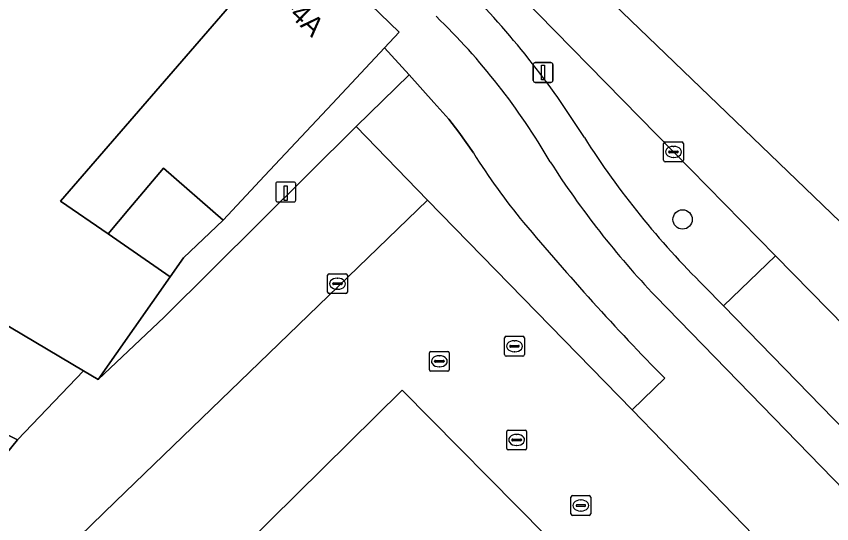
# Model space of a CAD drawing. Extents: x 160663 to 161506, y 382245 to 383291.
# Drawn here: x 161158.3 to 161199.52, y 383170.8 to 383196.44 of the extents above; entities that cross this region are included whole.
import ezdxf

# ---------------------------------------------------------------- set-up
doc = ezdxf.new("R2010")
doc.units = 0
for name, color, linetype in [('IMGEO_Berm_groen', 7, 'Continuous'), ('IMGEO_Boom', 7, 'Continuous'), ('IMGEO_Erf', 7, 'Continuous'), ('IMGEO_Fietspad_gesloten', 7, 'Continuous'), ('IMGEO_Groenvoorziening', 7, 'Continuous'), ('IMGEO_Kolk', 7, 'Continuous'), ('IMGEO_Laadpaal', 7, 'Continuous'), ('IMGEO_Lichtmast', 7, 'Continuous'), ('IMGEO_Pand', 7, 'Continuous'), ('IMGEO_Pand_nummerreeks', 7, 'Continuous'), ('IMGEO_Parkeervlak_open', 7, 'Continuous'), ('IMGEO_Rijbaan_lokaal_gesloten', 7, 'Continuous'), ('IMGEO_Rijbaan_lokaal_open', 7, 'Continuous'), ('IMGEO_Rioolput', 7, 'Continuous'), ('IMGEO_Voetpad_open', 7, 'Continuous')]:
    doc.layers.add(name, color=color, linetype=linetype)

msp = doc.modelspace()

# ---------------------------------------------------------------- linework, layer by layer
at = {"layer": 'IMGEO_Berm_groen'}
msp.add_lwpolyline([(161193.075, 383182.805), (161194.053, 383181.801), (161196.678, 383184.329), (161191.519, 383189.586), (161182.103, 383199.214), (161179.635, 383201.699)], dxfattribs=at)
for centre, radius, start, end in [((161149.028, 383166.411), 44.88, 32.1703, 44.5986), ((161223.139, 383213.279), 42.808, 212.4548, 225.3882)]:
    msp.add_arc(centre, radius, start, end, dxfattribs=at)
at = {"layer": 'IMGEO_Boom'}
msp.add_circle((161191.98, 383186.171), 0.489, dxfattribs=at)
at = {"layer": 'IMGEO_Erf'}
for points in [[(161168.751, 383186.141), (161165.738, 383188.759), (161163.989, 383186.686), (161162.938, 383185.44), (161166.075, 383183.277), (161166.744, 383184.23)], [(161152.489, 383183.975), (161148.098, 383176.349), (161140.589, 383180.249), (161130.789, 383183.88), (161130.489, 383183.198), (161135.759, 383181.024), (161143.687, 383177.09), (161148.256, 383174.862), (161149.712, 383174.226), (161151.763, 383178.33), (161158.353, 383175.037), (161161.697, 383178.516)]]:
    msp.add_lwpolyline(points, close=True, dxfattribs=at)
at = {"layer": 'IMGEO_Fietspad_gesloten'}
msp.add_lwpolyline([(161178.165, 383193.478), (161176.906, 383194.84), (161174.277, 383192.035), (161170.839, 383188.369), (161168.751, 383186.141), (161166.744, 383184.23), (161166.075, 383183.277), (161162.427, 383178.083), (161165.765, 383181.237), (161175.47, 383190.87)], close=True, dxfattribs=at)
msp.add_lwpolyline([(161190.617, 383182.288), (161215.744, 383156.483), (161220.542, 383151.528), (161222.157, 383152.902), (161206.418, 383169.107), (161194.053, 383181.801), (161193.075, 383182.805)], dxfattribs=at)
for centre, radius, start, end in [((161149.028, 383166.411), 44.88, 32.1703, 44.5986), ((161155.994, 383172.03), 33.897, 30.2061, 46.0547), ((161223.139, 383213.279), 42.808, 212.4548, 225.3882), ((161223.029, 383213.185), 44.779, 212.5628, 223.6294)]:
    msp.add_arc(centre, radius, start, end, dxfattribs=at)
at = {"layer": 'IMGEO_Groenvoorziening'}
msp.add_lwpolyline([(161181.403, 383189.53), (161180.665, 383190.583), (161180.156, 383191.239), (161179.407, 383192.085), (161178.165, 383193.478), (161175.47, 383190.87), (161179.091, 383187.153), (161189.424, 383176.545), (161191.075, 383178.144)], dxfattribs=at)
for centre, radius, start, end in [((161209.916, 383207.477), 33.691, 212.1878, 219.5637), ((161286.301, 383271.563), 133.398, 219.88709, 224.45133)]:
    msp.add_arc(centre, radius, start, end, dxfattribs=at)
at = {"layer": 'IMGEO_Kolk'}
for p, q in [((161191.018, 383189.16), (161191.018, 383190.012)), ((161191.093, 383190.086), (161191.945, 383190.086)), ((161191.506, 383189.866), (161191.531, 383189.866)), ((161192.019, 383190.012), (161192.019, 383189.16)), ((161191.277, 383189.58), (161191.277, 383189.592)), ((161191.715, 383189.543), (161191.317, 383189.543)), ((161191.32, 383189.629), (161191.718, 383189.629)), ((161191.761, 383189.592), (161191.761, 383189.58)), ((161191.945, 383189.086), (161191.093, 383189.086)), ((161191.529, 383189.306), (161191.504, 383189.306)), ((161174.033, 383182.497), (161174.033, 383183.349)), ((161174.108, 383183.423), (161174.96, 383183.423)), ((161175.034, 383183.349), (161175.034, 383182.497)), ((161174.292, 383182.917), (161174.292, 383182.929)), ((161174.73, 383182.88), (161174.332, 383182.88)), ((161174.335, 383182.966), (161174.733, 383182.966)), ((161174.521, 383183.203), (161174.546, 383183.203)), ((161174.776, 383182.929), (161174.776, 383182.917)), ((161174.96, 383182.423), (161174.108, 383182.423)), ((161174.544, 383182.643), (161174.519, 383182.643)), ((161179.257, 383179.507), (161180.109, 383179.507)), ((161179.182, 383178.581), (161179.182, 383179.433)), ((161179.67, 383179.287), (161179.695, 383179.287)), ((161180.183, 383179.433), (161180.183, 383178.581)), ((161179.441, 383179.001), (161179.441, 383179.013)), ((161179.879, 383178.964), (161179.481, 383178.964)), ((161179.484, 383179.05), (161179.882, 383179.05)), ((161179.693, 383178.727), (161179.668, 383178.727)), ((161179.925, 383179.013), (161179.925, 383179.001)), ((161180.109, 383178.507), (161179.257, 383178.507)), ((161183.091, 383174.606), (161183.091, 383175.458)), ((161183.166, 383175.532), (161184.018, 383175.532)), ((161184.092, 383175.458), (161184.092, 383174.606)), ((161183.35, 383175.026), (161183.35, 383175.038)), ((161183.788, 383174.989), (161183.39, 383174.989)), ((161183.393, 383175.075), (161183.791, 383175.075)), ((161183.579, 383175.312), (161183.604, 383175.312)), ((161183.834, 383175.038), (161183.834, 383175.026)), ((161183.602, 383174.752), (161183.577, 383174.752)), ((161184.018, 383174.532), (161183.166, 383174.532)), ((161186.337, 383171.292), (161186.337, 383172.144)), ((161186.412, 383172.218), (161187.264, 383172.218)), ((161187.338, 383172.144), (161187.338, 383171.292)), ((161186.596, 383171.712), (161186.596, 383171.724)), ((161187.034, 383171.675), (161186.636, 383171.675)), ((161186.639, 383171.761), (161187.037, 383171.761)), ((161186.825, 383171.998), (161186.85, 383171.998)), ((161187.08, 383171.724), (161187.08, 383171.712)), ((161186.848, 383171.438), (161186.823, 383171.438)), ((161187.264, 383171.218), (161186.412, 383171.218))]:
    msp.add_line(p, q, dxfattribs=at)
for points in [[(161191.018, 383189.16), (161191.018, 383190.012)], [(161191.093, 383190.086), (161191.945, 383190.086)], [(161192.019, 383190.012), (161192.019, 383189.16)], [(161191.945, 383189.086), (161191.093, 383189.086)], [(161174.033, 383182.497), (161174.033, 383183.349)], [(161174.108, 383183.423), (161174.96, 383183.423)], [(161175.034, 383183.349), (161175.034, 383182.497)], [(161174.96, 383182.423), (161174.108, 383182.423)], [(161179.257, 383179.507), (161180.109, 383179.507)], [(161179.182, 383178.581), (161179.182, 383179.433)], [(161180.183, 383179.433), (161180.183, 383178.581)], [(161180.109, 383178.507), (161179.257, 383178.507)], [(161183.091, 383174.606), (161183.091, 383175.458)], [(161183.166, 383175.532), (161184.018, 383175.532)], [(161184.092, 383175.458), (161184.092, 383174.606)], [(161184.018, 383174.532), (161183.166, 383174.532)], [(161186.337, 383171.292), (161186.337, 383172.144)], [(161186.412, 383172.218), (161187.264, 383172.218)], [(161187.338, 383172.144), (161187.338, 383171.292)], [(161187.264, 383171.218), (161186.412, 383171.218)]]:
    msp.add_lwpolyline(points, dxfattribs=at)
for centre, radius, start, end in [((161191.095, 383190.01), 0.0765, 91.552, 178.448), ((161191.095, 383190.01), 0.0765, 91.552, 178.448), ((161191.943, 383190.01), 0.0765, 1.552, 88.448), ((161191.943, 383190.01), 0.0765, 1.552, 88.448), ((161191.317, 383189.589), 0.0403, 85.8775, 175.7526), ((161191.314, 383189.579), 0.0366, 178.938, 274.7102), ((161191.718, 383189.586), 0.043, 264.8664, 352.4533), ((161191.722, 383189.591), 0.0386, 1.7309, 96.639), ((161191.095, 383189.162), 0.0765, 181.552, 268.448), ((161191.095, 383189.162), 0.0765, 181.552, 268.448), ((161191.943, 383189.162), 0.0765, 271.552, 358.448), ((161191.943, 383189.162), 0.0765, 271.552, 358.448), ((161174.11, 383183.347), 0.0765, 91.552, 178.448), ((161174.11, 383183.347), 0.0765, 91.552, 178.448), ((161174.958, 383183.347), 0.0765, 1.552, 88.448), ((161174.958, 383183.347), 0.0765, 1.552, 88.448), ((161174.332, 383182.926), 0.0403, 85.8775, 175.7526), ((161174.329, 383182.916), 0.0366, 178.938, 274.7102), ((161174.733, 383182.923), 0.043, 264.8664, 352.4533), ((161174.737, 383182.928), 0.0386, 1.7309, 96.639), ((161174.11, 383182.499), 0.0765, 181.552, 268.448), ((161174.11, 383182.499), 0.0765, 181.552, 268.448), ((161174.958, 383182.499), 0.0765, 271.552, 358.448), ((161174.958, 383182.499), 0.0765, 271.552, 358.448), ((161179.259, 383179.431), 0.0765, 91.552, 178.448), ((161179.259, 383179.431), 0.0765, 91.552, 178.448), ((161180.107, 383179.431), 0.0765, 1.552, 88.448), ((161180.107, 383179.431), 0.0765, 1.552, 88.448), ((161179.481, 383179.01), 0.0403, 85.8775, 175.7526), ((161179.478, 383179), 0.0366, 178.938, 274.7102), ((161179.882, 383179.007), 0.043, 264.8664, 352.4533), ((161179.886, 383179.012), 0.0386, 1.7309, 96.639), ((161179.259, 383178.583), 0.0765, 181.552, 268.448), ((161179.259, 383178.583), 0.0765, 181.552, 268.448), ((161180.107, 383178.583), 0.0765, 271.552, 358.448), ((161180.107, 383178.583), 0.0765, 271.552, 358.448), ((161183.168, 383175.456), 0.0765, 91.552, 178.448), ((161183.168, 383175.456), 0.0765, 91.552, 178.448), ((161184.016, 383175.456), 0.0765, 1.552, 88.448), ((161184.016, 383175.456), 0.0765, 1.552, 88.448), ((161183.39, 383175.035), 0.0403, 85.8775, 175.7526), ((161183.387, 383175.025), 0.0366, 178.938, 274.7102), ((161183.791, 383175.032), 0.043, 264.8664, 352.4533), ((161183.795, 383175.037), 0.0386, 1.7309, 96.639), ((161183.168, 383174.608), 0.0765, 181.552, 268.448), ((161183.168, 383174.608), 0.0765, 181.552, 268.448), ((161184.016, 383174.608), 0.0765, 271.552, 358.448), ((161184.016, 383174.608), 0.0765, 271.552, 358.448), ((161186.414, 383172.142), 0.0765, 91.552, 178.448), ((161186.414, 383172.142), 0.0765, 91.552, 178.448), ((161187.262, 383172.142), 0.0765, 1.552, 88.448), ((161187.262, 383172.142), 0.0765, 1.552, 88.448), ((161186.636, 383171.721), 0.0403, 85.8775, 175.7526), ((161186.633, 383171.711), 0.0366, 178.938, 274.7102), ((161187.037, 383171.718), 0.043, 264.8664, 352.4533), ((161187.041, 383171.723), 0.0386, 1.7309, 96.639), ((161186.414, 383171.294), 0.0765, 181.552, 268.448), ((161186.414, 383171.294), 0.0765, 181.552, 268.448), ((161187.262, 383171.294), 0.0765, 271.552, 358.448), ((161187.262, 383171.294), 0.0765, 271.552, 358.448)]:
    msp.add_arc(centre, radius, start, end, dxfattribs=at)
for centre, major_axis, ratio, start_param, end_param in [((161191.505, 383189.586), (-0.387, 0.002), 0.722429, 4.712389, 7.853982), ((161191.53, 383189.586), (-0.39, 0.002), 0.717154, 1.570796, 4.712389), ((161174.52, 383182.923), (-0.387, 0.002), 0.722429, 4.712389, 7.853982), ((161174.545, 383182.923), (-0.39, 0.002), 0.717154, 1.570796, 4.712389), ((161179.669, 383179.007), (-0.387, 0.002), 0.722429, 4.712389, 7.853982), ((161179.694, 383179.007), (-0.39, 0.002), 0.717154, 1.570796, 4.712389), ((161183.578, 383175.032), (-0.387, 0.002), 0.722429, 4.712389, 7.853982), ((161183.603, 383175.032), (-0.39, 0.002), 0.717154, 1.570796, 4.712389), ((161186.824, 383171.718), (-0.387, 0.002), 0.722429, 4.712389, 7.853982), ((161186.849, 383171.718), (-0.39, 0.002), 0.717154, 1.570796, 4.712389)]:
    msp.add_ellipse(centre, major_axis=major_axis, ratio=ratio, start_param=start_param, end_param=end_param, dxfattribs=at)
at = {"layer": 'IMGEO_Laadpaal'}
for p, q in [((161171.42, 383187.973), (161171.42, 383187.132)), ((161171.42, 383187.973), (161171.42, 383187.132)), ((161172.336, 383188.057), (161171.495, 383188.057)), ((161172.336, 383188.057), (161171.495, 383188.057)), ((161172.42, 383187.141), (161172.42, 383187.982)), ((161172.42, 383187.141), (161172.42, 383187.982)), ((161171.504, 383187.057), (161172.345, 383187.057)), ((161171.504, 383187.057), (161172.345, 383187.057))]:
    msp.add_line(p, q, dxfattribs=at)
msp.add_lwpolyline([(161171.835, 383187.87), (161171.995, 383187.87), (161171.995, 383187.137), (161171.835, 383187.137), (161171.835, 383187.87)], dxfattribs=at)
for centre, start, end in [((161171.498, 383187.979), 92.4484, 184.2845), ((161171.498, 383187.979), 92.4484, 184.2845), ((161172.342, 383187.979), 2.4484, 94.2845), ((161172.342, 383187.979), 2.4484, 94.2845), ((161171.498, 383187.135), 182.4484, 274.2845), ((161171.498, 383187.135), 182.4484, 274.2845), ((161172.342, 383187.135), 272.4484, 4.2845), ((161172.342, 383187.135), 272.4484, 4.2845)]:
    msp.add_arc(centre, 0.0779, start, end, dxfattribs=at)
at = {"layer": 'IMGEO_Lichtmast'}
for p, q in [((161184.431, 383193.195), (161184.431, 383193.995)), ((161184.431, 383193.995), (161184.431, 383193.195)), ((161184.531, 383194.095), (161185.321, 383194.095)), ((161185.321, 383194.095), (161184.531, 383194.095)), ((161185.421, 383193.995), (161185.421, 383193.195)), ((161185.421, 383193.195), (161185.421, 383193.995)), ((161185.321, 383193.095), (161184.531, 383193.095)), ((161184.531, 383193.095), (161185.321, 383193.095))]:
    msp.add_line(p, q, dxfattribs=at)
msp.add_lwpolyline([(161184.851, 383193.97), (161185.001, 383193.97), (161185.001, 383193.22), (161184.851, 383193.22), (161184.851, 383193.97)], dxfattribs=at)
for centre, start, end in [((161184.531, 383193.995), 90, 180), ((161184.531, 383193.995), 90, 180), ((161185.321, 383193.995), 0, 90), ((161185.321, 383193.995), 360, 90), ((161184.531, 383193.195), 180, 270), ((161184.531, 383193.195), 180, 270), ((161185.321, 383193.195), 270, 0), ((161185.321, 383193.195), 270, 0)]:
    msp.add_arc(centre, 0.1, start, end, dxfattribs=at)
at = {"layer": 'IMGEO_Pand'}
for points in [[(161172.367, 383200.749), (161171.844, 383201.255), (161159.377, 383211.995), (161158.058, 383210.285), (161155.834, 383211.816), (161154.669, 383210.217), (161147.146, 383215.757), (161145.479, 383213.282), (161139.653, 383204.63), (161139.801, 383204.468), (161148.222, 383200.282), (161153.886, 383196.391), (161151.659, 383193.084), (161157.001, 383189.472), (161157.811, 383188.924), (161155.764, 383185.471), (161150.54, 383188.404), (161149.011, 383185.817), (161152.489, 383183.975), (161161.697, 383178.516), (161162.427, 383178.083), (161166.075, 383183.277), (161162.938, 383185.44), (161160.536, 383187.097)], [(161174.277, 383192.035), (161176.906, 383194.84), (161177.656, 383195.64), (161172.367, 383200.749), (161160.536, 383187.097), (161162.938, 383185.44), (161163.989, 383186.686), (161165.738, 383188.759), (161168.751, 383186.141), (161170.839, 383188.369)], [(161155.385, 383171.391), (161158.353, 383175.037), (161151.763, 383178.33), (161149.712, 383174.226)]]:
    msp.add_lwpolyline(points, close=True, dxfattribs=at)
at = {"layer": 'IMGEO_Parkeervlak_open'}
msp.add_lwpolyline([(161179.091, 383187.153), (161175.47, 383190.87), (161165.765, 383181.237), (161162.427, 383178.083), (161161.697, 383178.516), (161158.353, 383175.037), (161155.385, 383171.391), (161151.498, 383165.39), (161154.786, 383163.643), (161163.312, 383171.916), (161171.06, 383179.398)], close=True, dxfattribs=at)
msp.add_lwpolyline([(161185.062, 383170.205), (161177.8, 383177.554), (161160.479, 383160.444)], dxfattribs=at)
at = {"layer": 'IMGEO_Rijbaan_lokaal_gesloten'}
for points in [[(161228.606, 383158.489), (161167.308, 383217.444), (161154.548, 383225.576)], [(161179.635, 383201.699), (161182.103, 383199.214), (161191.519, 383189.586), (161196.678, 383184.329), (161209.1, 383171.69), (161210.039, 383170.728), (161220.836, 383159.646), (161224.983, 383155.418), (161228.606, 383158.489)]]:
    msp.add_lwpolyline(points, dxfattribs=at)
at = {"layer": 'IMGEO_Rijbaan_lokaal_open'}
for points in [[(161206.066, 383159.432), (161201.563, 383163.94), (161200.163, 383165.469), (161189.424, 383176.545), (161179.091, 383187.153), (161171.06, 383179.398), (161163.312, 383171.916), (161154.786, 383163.643), (161156.987, 383162.473), (161159.601, 383161.046)], [(161160.479, 383160.444), (161177.8, 383177.554), (161185.062, 383170.205), (161167.828, 383153.324), (161163.367, 383148.958), (161161.604, 383147.241), (161177.309, 383131.121), (161178.373, 383132.131), (161193.653, 383147.113), (161194.793, 383148.171), (161206.066, 383159.432)]]:
    msp.add_lwpolyline(points, dxfattribs=at)
at = {"layer": 'IMGEO_Rioolput'}
for p, q in [((161182.982, 383179.341), (161182.982, 383180.193)), ((161183.057, 383180.267), (161183.909, 383180.267)), ((161183.47, 383180.047), (161183.495, 383180.047)), ((161183.983, 383180.193), (161183.983, 383179.341)), ((161183.241, 383179.761), (161183.241, 383179.773)), ((161183.679, 383179.724), (161183.281, 383179.724)), ((161183.284, 383179.81), (161183.682, 383179.81)), ((161183.725, 383179.773), (161183.725, 383179.761)), ((161183.909, 383179.267), (161183.057, 383179.267)), ((161183.493, 383179.487), (161183.468, 383179.487))]:
    msp.add_line(p, q, dxfattribs=at)
for points in [[(161182.982, 383179.341), (161182.982, 383180.193)], [(161183.057, 383180.267), (161183.909, 383180.267)], [(161183.983, 383180.193), (161183.983, 383179.341)], [(161183.909, 383179.267), (161183.057, 383179.267)]]:
    msp.add_lwpolyline(points, dxfattribs=at)
for centre, radius, start, end in [((161183.059, 383180.191), 0.0765, 91.552, 178.448), ((161183.059, 383180.191), 0.0765, 91.552, 178.448), ((161183.907, 383180.191), 0.0765, 1.552, 88.448), ((161183.907, 383180.191), 0.0765, 1.552, 88.448), ((161183.281, 383179.77), 0.0403, 85.8775, 175.7526), ((161183.278, 383179.76), 0.0366, 178.938, 274.7102), ((161183.682, 383179.767), 0.043, 264.8664, 352.4533), ((161183.686, 383179.772), 0.0386, 1.7309, 96.639), ((161183.059, 383179.343), 0.0765, 181.552, 268.448), ((161183.059, 383179.343), 0.0765, 181.552, 268.448), ((161183.907, 383179.343), 0.0765, 271.552, 358.448), ((161183.907, 383179.343), 0.0765, 271.552, 358.448)]:
    msp.add_arc(centre, radius, start, end, dxfattribs=at)
for centre, major_axis, ratio, start_param, end_param in [((161183.469, 383179.767), (-0.387, 0.002), 0.722429, 4.712389, 7.853982), ((161183.494, 383179.767), (-0.39, 0.002), 0.717154, 1.570796, 4.712389)]:
    msp.add_ellipse(centre, major_axis=major_axis, ratio=ratio, start_param=start_param, end_param=end_param, dxfattribs=at)
at = {"layer": 'IMGEO_Voetpad_open'}
for points in [[(161148.718, 383220.46), (161147.146, 383215.757), (161154.669, 383210.217), (161155.834, 383211.816), (161158.058, 383210.285), (161159.377, 383211.995), (161171.844, 383201.255), (161172.367, 383200.749), (161177.656, 383195.64), (161176.906, 383194.84), (161178.165, 383193.478), (161179.407, 383192.085), (161180.156, 383191.239), (161180.665, 383190.583), (161181.403, 383189.53)], [(161191.075, 383178.144), (161189.424, 383176.545), (161200.163, 383165.469), (161201.878, 383167.087), (161214.639, 383153.962), (161216.736, 383151.78), (161220.444, 383147.936), (161223.249, 383145.077), (161224.773, 383143.52), (161228.626, 383139.584), (161227.787, 383138.827), (161227.936, 383138.676), (161230.649, 383141.176), (161226.882, 383145.034), (161220.542, 383151.528), (161215.744, 383156.483), (161190.617, 383182.288)]]:
    msp.add_lwpolyline(points, dxfattribs=at)
msp.add_lwpolyline([(161196.678, 383184.329), (161194.053, 383181.801), (161206.418, 383169.107), (161209.1, 383171.69)], close=True, dxfattribs=at)
for centre, radius, start, end in [((161155.994, 383172.03), 33.897, 30.2061, 46.0547), ((161209.916, 383207.477), 33.691, 212.1878, 219.5637), ((161223.029, 383213.185), 44.779, 212.5628, 223.6294), ((161286.301, 383271.563), 133.398, 219.88709, 224.45133)]:
    msp.add_arc(centre, radius, start, end, dxfattribs=at)

# ---------------------------------------------------------------- texts
at = {"layer": 'IMGEO_Pand_nummerreeks'}
msp.add_text('4-4A', height=1, rotation=315.9797, dxfattribs=at).set_placement((161171.22, 383197.298))

doc.saveas('drawing.dxf')
